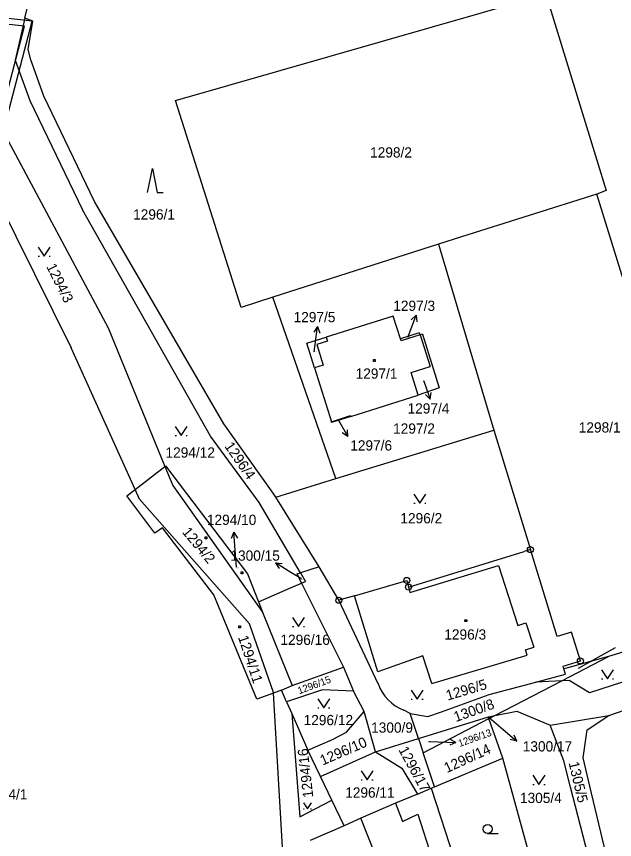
# Model space of a CAD drawing. Extents: x -468021 to -466942, y -1130484 to -1128584.
# Drawn here: x -467223.1 to -467123.7, y -1130231.3 to -1130094.6 of the extents above; entities that cross this region are included whole.
import ezdxf

# ---------------------------------------------------------------- set-up
doc = ezdxf.new("R2010")
doc.units = 0
doc.layers.add('DKM', color=7, linetype='Continuous')
doc.layers.add('HORKOVOD_SKUTEČNOST_nadzemní', color=7, linetype='Continuous')

msp = doc.modelspace()

# ---------------------------------------------------------------- linework, layer by layer
at = {"layer": 'DKM'}
for p, q in [((-467196.69, -1130108.55), (-467135.12, -1130090.9)), ((-467135.12, -1130090.9), (-467125.07, -1130123.53)), ((-467221.7, -1130094.91), (-467221.17, -1130092.62)), ((-467221.7, -1130094.91), (-467223.34, -1130101.89)), ((-467220.4, -1130095.37), (-467221.7, -1130094.91)), ((-467221.15, -1130100.11), (-467220.4, -1130095.37)), ((-467220.72, -1130101.83), (-467221.15, -1130100.11)), ((-467223.34, -1130101.89), (-467220.91, -1130108.57)), ((-467218.55, -1130107.82), (-467220.72, -1130101.83)), ((-467220.91, -1130108.57), (-467212.12, -1130126.7)), ((-467210.13, -1130125.32), (-467218.55, -1130107.82)), ((-467185.78, -1130142.92), (-467196.69, -1130108.55)), ((-467225.88, -1130112.78), (-467207.86, -1130146.33)), ((-467201.31, -1130123.85), (-467200.51, -1130119.85)), ((-467200.51, -1130119.85), (-467199.71, -1130123.85)), ((-467228.45, -1130120.59), (-467214.03, -1130149.63)), ((-467199.71, -1130123.85), (-467198.71, -1130123.85)), ((-467126.66, -1130124.13), (-467149.12, -1130131.21)), ((-467125.07, -1130123.53), (-467126.66, -1130124.13)), ((-467106.79, -1130188.17), (-467126.66, -1130124.13)), ((-467188.66, -1130162.24), (-467210.13, -1130125.32)), ((-467190.84, -1130164.3), (-467212.12, -1130126.7)), ((-467149.12, -1130131.21), (-467152.97, -1130132.44)), ((-467219.49, -1130132.9), (-467218.49, -1130134.4)), ((-467218.49, -1130134.4), (-467217.49, -1130132.9)), ((-467152.97, -1130132.44), (-467180.51, -1130141.23)), ((-467152.97, -1130132.44), (-467143.75, -1130163.29)), ((-467219.49, -1130134.4), (-467219.29, -1130134.4)), ((-467217.69, -1130134.4), (-467217.49, -1130134.4)), ((-467180.51, -1130141.23), (-467185.78, -1130142.92)), ((-467170.01, -1130171.36), (-467180.51, -1130141.23)), ((-467160.48, -1130144.38), (-467171.65, -1130147.88)), ((-467159.3, -1130148.12), (-467160.48, -1130144.38)), ((-467157.73, -1130147.01), (-467156.68, -1130144.2)), ((-467156.68, -1130144.2), (-467157.5, -1130144.96)), ((-467156.68, -1130144.2), (-467156.56, -1130145.31)), ((-467207.86, -1130146.33), (-467198.43, -1130169.32)), ((-467173.07, -1130146.12), (-467173.7, -1130147.04)), ((-467173.47, -1130149.09), (-467173.07, -1130146.12)), ((-467173.07, -1130146.12), (-467172.71, -1130147.18)), ((-467156.15, -1130147.12), (-467159.3, -1130148.12)), ((-467158.05, -1130147.87), (-467157.73, -1130147.01)), ((-467156.15, -1130147.12), (-467156.03, -1130147.5)), ((-467155.64, -1130147.38), (-467156.03, -1130147.5)), ((-467155.64, -1130147.38), (-467152.86, -1130156.3)), ((-467174.87, -1130148.88), (-467171.65, -1130147.88)), ((-467171.44, -1130148.54), (-467173.2, -1130149.09)), ((-467171.65, -1130147.88), (-467171.44, -1130148.54)), ((-467159.18, -1130148.5), (-467159.3, -1130148.12)), ((-467156.03, -1130147.5), (-467159.18, -1130148.5)), ((-467156.03, -1130147.5), (-467154.37, -1130152.74)), ((-467203.4, -1130173.17), (-467214.03, -1130149.63)), ((-467173.55, -1130152.97), (-467174.87, -1130148.88)), ((-467173.64, -1130150.31), (-467173.47, -1130149.09)), ((-467173.2, -1130149.09), (-467172.12, -1130152.52)), ((-467172.12, -1130152.52), (-467173.55, -1130152.97)), ((-467163.79, -1130151.6), (-467163.49, -1130151.6)), ((-467163.79, -1130151.9), (-467163.79, -1130151.6)), ((-467163.49, -1130151.9), (-467163.79, -1130151.9)), ((-467163.49, -1130151.6), (-467163.49, -1130151.9)), ((-467157.53, -1130153.73), (-467154.37, -1130152.74)), ((-467173.55, -1130152.97), (-467170.77, -1130161.9)), ((-467156.35, -1130157.47), (-467157.53, -1130153.73)), ((-467155.44, -1130155.06), (-467155.34, -1130155.32)), ((-467155.34, -1130155.32), (-467154.33, -1130158.15)), ((-467152.86, -1130156.3), (-467156.35, -1130157.47)), ((-467167.53, -1130161.02), (-467156.35, -1130157.47)), ((-467154.33, -1130158.15), (-467155.14, -1130157.37)), ((-467154.33, -1130158.15), (-467154.2, -1130157.04)), ((-467170.77, -1130161.9), (-467167.57, -1130160.9)), ((-467167.53, -1130161.02), (-467170.73, -1130162.03)), ((-467167.57, -1130160.9), (-467167.53, -1130161.02)), ((-467180.45, -1130173.79), (-467188.66, -1130162.24)), ((-467170.73, -1130162.03), (-467170.77, -1130161.9)), ((-467169.64, -1130161.6), (-467169.54, -1130161.76)), ((-467169.54, -1130161.76), (-467168.01, -1130164.34)), ((-467196.72, -1130162.71), (-467195.72, -1130164.21)), ((-467195.72, -1130164.21), (-467194.72, -1130162.71)), ((-467170.01, -1130171.36), (-467143.75, -1130163.29)), ((-467168.01, -1130164.34), (-467168.95, -1130163.74)), ((-467168.01, -1130164.34), (-467168.09, -1130163.23)), ((-467143.75, -1130163.29), (-467137.69, -1130183.14)), ((-467196.72, -1130164.21), (-467196.52, -1130164.21)), ((-467194.92, -1130164.21), (-467194.72, -1130164.21)), ((-467182.79, -1130175.3), (-467190.84, -1130164.3)), ((-467203.4, -1130173.17), (-467198.43, -1130169.32)), ((-467198.43, -1130169.32), (-467198.35, -1130169.26)), ((-467198.43, -1130169.32), (-467197.13, -1130172.49)), ((-467198.35, -1130169.26), (-467184.73, -1130187.16)), ((-467180.02, -1130174.44), (-467170.01, -1130171.36)), ((-467204.75, -1130174.21), (-467203.4, -1130173.17)), ((-467202.68, -1130174.77), (-467203.4, -1130173.17)), ((-467197.13, -1130172.49), (-467182.21, -1130193.53)), ((-467200.11, -1130180.44), (-467204.75, -1130174.21)), ((-467184.38, -1130195.45), (-467202.68, -1130174.77)), ((-467180.02, -1130174.44), (-467180.45, -1130173.79)), ((-467172.82, -1130186.03), (-467180.02, -1130174.44)), ((-467157.06, -1130173.96), (-467156.06, -1130175.46)), ((-467156.06, -1130175.46), (-467155.06, -1130173.96)), ((-467175.92, -1130187.01), (-467182.79, -1130175.3)), ((-467157.06, -1130175.46), (-467156.86, -1130175.46)), ((-467155.26, -1130175.46), (-467155.06, -1130175.46)), ((-467198.86, -1130179.54), (-467200.11, -1130180.44)), ((-467190.33, -1130190.63), (-467198.86, -1130179.54)), ((-467191.75, -1130181.05), (-467191.45, -1130181.05)), ((-467191.75, -1130181.35), (-467191.75, -1130181.05)), ((-467191.45, -1130181.35), (-467191.75, -1130181.35)), ((-467191.45, -1130181.05), (-467191.45, -1130181.35)), ((-467186.97, -1130180.27), (-467187.4, -1130181.3)), ((-467186.75, -1130183.26), (-467186.97, -1130180.27)), ((-467186.97, -1130180.27), (-467186.4, -1130181.23)), ((-467186.54, -1130186.05), (-467186.75, -1130183.26)), ((-467157.95, -1130189.36), (-467138.7, -1130183.45)), ((-467137.69, -1130183.14), (-467138.7, -1130183.45)), ((-467133.23, -1130197.59), (-467137.69, -1130183.14)), ((-467177.51, -1130186.94), (-467180.06, -1130185.36)), ((-467180.06, -1130185.36), (-467179.47, -1130186.31)), ((-467180.06, -1130185.36), (-467178.95, -1130185.46)), ((-467185.77, -1130186.85), (-467185.47, -1130186.85)), ((-467185.77, -1130187.15), (-467185.77, -1130186.85)), ((-467185.47, -1130186.85), (-467185.47, -1130187.15)), ((-467175.75, -1130188.02), (-467177.51, -1130186.94)), ((-467176.48, -1130187.19), (-467175.92, -1130187.01)), ((-467172.82, -1130186.03), (-467175.92, -1130187.01)), ((-467175.92, -1130187.01), (-467175.09, -1130188.42)), ((-467169.53, -1130191.56), (-467172.82, -1130186.03)), ((-467157.73, -1130190.25), (-467143, -1130185.8)), ((-467143, -1130185.8), (-467139.8, -1130195.74)), ((-467185.47, -1130187.15), (-467185.77, -1130187.15)), ((-467184.73, -1130187.16), (-467182.9, -1130191.82)), ((-467175.73, -1130188.7), (-467176.48, -1130187.19)), ((-467175.73, -1130188.7), (-467175.09, -1130188.42)), ((-467166.93, -1130190.8), (-467158.23, -1130188.26)), ((-467158.23, -1130188.26), (-467157.95, -1130189.36)), ((-467182.9, -1130191.82), (-467177.58, -1130189.5)), ((-467177.58, -1130189.5), (-467175.73, -1130188.7)), ((-467175.73, -1130188.7), (-467168.77, -1130202.69)), ((-467157.95, -1130189.36), (-467157.73, -1130190.25)), ((-467183.18, -1130207.97), (-467190.33, -1130190.63)), ((-467166.93, -1130190.8), (-467169.53, -1130191.56)), ((-467163.02, -1130203.42), (-467166.93, -1130190.8)), ((-467182.9, -1130191.82), (-467182.21, -1130193.53)), ((-467163.01, -1130205.41), (-467169.53, -1130191.56)), ((-467182.21, -1130193.53), (-467177.31, -1130205.69)), ((-467177.21, -1130194.44), (-467176.21, -1130195.94)), ((-467176.21, -1130195.94), (-467175.21, -1130194.44)), ((-467148.57, -1130194.8), (-467148.27, -1130194.8)), ((-467148.57, -1130195.1), (-467148.57, -1130194.8)), ((-467148.27, -1130195.1), (-467148.57, -1130195.1)), ((-467148.27, -1130194.8), (-467148.27, -1130195.1)), ((-467186.15, -1130195.82), (-467185.85, -1130195.82)), ((-467186.15, -1130196.12), (-467186.15, -1130195.82)), ((-467185.85, -1130196.12), (-467186.15, -1130196.12)), ((-467185.85, -1130195.82), (-467185.85, -1130196.12)), ((-467180.41, -1130206.9), (-467184.38, -1130195.45)), ((-467177.21, -1130195.94), (-467177.01, -1130195.94)), ((-467175.41, -1130195.94), (-467175.21, -1130195.94)), ((-467139.8, -1130195.74), (-467138.43, -1130195.3)), ((-467138.43, -1130195.3), (-467137.12, -1130199.37)), ((-467109.14, -1130196.16), (-467124.68, -1130200.91)), ((-467130.84, -1130196.86), (-467133.23, -1130197.59)), ((-467129.38, -1130201.64), (-467130.84, -1130196.86)), ((-467138.49, -1130199.81), (-467137.12, -1130199.37)), ((-467154.05, -1130205.4), (-467138.2, -1130200.7)), ((-467138.2, -1130200.7), (-467138.49, -1130199.81)), ((-467129.7, -1130202.85), (-467123.54, -1130199.4)), ((-467107.63, -1130200.42), (-467127.88, -1130206.92)), ((-467155.57, -1130200.78), (-467163.02, -1130203.42)), ((-467154.05, -1130205.4), (-467155.57, -1130200.78)), ((-467132.47, -1130204.95), (-467124.68, -1130200.91)), ((-467132.25, -1130202.52), (-467129.38, -1130201.64)), ((-467124.68, -1130200.91), (-467131.68, -1130202.81)), ((-467177.31, -1130205.69), (-467168.77, -1130202.69)), ((-467168.77, -1130202.69), (-467167.1, -1130206.67)), ((-467132.12, -1130202.94), (-467132.25, -1130202.52)), ((-467131.68, -1130202.81), (-467132.12, -1130202.94)), ((-467131.85, -1130203.85), (-467132.12, -1130202.94)), ((-467125.86, -1130203.1), (-467124.86, -1130204.6)), ((-467124.86, -1130204.6), (-467123.86, -1130203.1)), ((-467136.78, -1130205.15), (-467131.85, -1130203.85)), ((-467125.86, -1130204.6), (-467125.66, -1130204.6)), ((-467124.66, -1130210.71), (-467107.4, -1130204.72)), ((-467124.06, -1130204.6), (-467123.86, -1130204.6)), ((-467179.06, -1130206.51), (-467177.31, -1130205.69)), ((-467144.53, -1130207.2), (-467136.78, -1130205.15)), ((-467143.58, -1130210.71), (-467132.47, -1130204.95)), ((-467132.47, -1130204.95), (-467136.78, -1130205.15)), ((-467131.26, -1130204.89), (-467132.47, -1130204.95)), ((-467127.88, -1130206.92), (-467131.26, -1130204.89)), ((-467180.4, -1130206.99), (-467183.18, -1130207.97)), ((-467180.41, -1130206.9), (-467180.4, -1130206.99)), ((-467179.06, -1130206.51), (-467180.4, -1130206.99)), ((-467178.86, -1130233.49), (-467180.4, -1130206.99)), ((-467178.24, -1130208.4), (-467179.06, -1130206.51)), ((-467172.23, -1130206.44), (-467178.24, -1130208.4)), ((-467167.1, -1130206.67), (-467172.23, -1130206.44)), ((-467165.3, -1130210.01), (-467167.1, -1130206.67)), ((-467157.52, -1130206.49), (-467156.52, -1130207.99)), ((-467156.52, -1130207.99), (-467155.52, -1130206.49)), ((-467152.46, -1130210.09), (-467144.53, -1130207.2)), ((-467178.24, -1130208.4), (-467177.36, -1130210.38)), ((-467173.04, -1130207.93), (-467172.04, -1130209.43)), ((-467172.04, -1130209.43), (-467171.04, -1130207.93)), ((-467157.52, -1130207.99), (-467157.32, -1130207.99)), ((-467155.72, -1130207.99), (-467155.52, -1130207.99)), ((-467173.04, -1130209.43), (-467172.84, -1130209.43)), ((-467171.24, -1130209.43), (-467171.04, -1130209.43)), ((-467168.27, -1130213.49), (-467165.3, -1130210.01)), ((-467163.46, -1130216.73), (-467165.3, -1130210.01)), ((-467157.69, -1130210.34), (-467158.73, -1130209.8)), ((-467154.74, -1130210.88), (-467152.46, -1130210.09)), ((-467143.58, -1130210.71), (-467139.96, -1130209.97)), ((-467139.96, -1130209.97), (-467134.39, -1130212.3)), ((-467177.36, -1130210.38), (-467174.66, -1130216.43)), ((-467177.36, -1130210.38), (-467176.02, -1130227.53)), ((-467157.69, -1130210.34), (-467154.74, -1130210.88)), ((-467156.3, -1130214.52), (-467157.69, -1130210.34)), ((-467156.3, -1130214.52), (-467144.67, -1130210.93)), ((-467155.51, -1130216.89), (-467144.57, -1130211.22)), ((-467144.67, -1130210.93), (-467143.58, -1130210.71)), ((-467144.57, -1130211.22), (-467144.67, -1130210.93)), ((-467144.57, -1130211.22), (-467143.58, -1130210.71)), ((-467142.28, -1130217.79), (-467144.57, -1130211.22)), ((-467144.56, -1130211.02), (-467142.24, -1130213.02)), ((-467134.39, -1130212.3), (-467124.66, -1130210.71)), ((-467128.26, -1130213.06), (-467124.66, -1130210.71)), ((-467142.24, -1130213.02), (-467139.96, -1130214.97)), ((-467132.14, -1130218.23), (-467134.39, -1130212.3)), ((-467128.9, -1130217.75), (-467128.26, -1130213.06)), ((-467170.58, -1130214.68), (-467168.27, -1130213.49)), ((-467139.96, -1130214.97), (-467140.4, -1130213.94)), ((-467174.66, -1130216.43), (-467170.58, -1130214.68)), ((-467163.46, -1130216.73), (-467156.3, -1130214.52)), ((-467156.3, -1130214.52), (-467155.51, -1130216.89)), ((-467154.6, -1130215.03), (-467153.08, -1130215.08)), ((-467153.08, -1130215.08), (-467150.08, -1130215.19)), ((-467150.08, -1130215.19), (-467151.1, -1130215.65)), ((-467150.08, -1130215.19), (-467151.06, -1130214.65)), ((-467139.96, -1130214.97), (-467141.05, -1130214.7)), ((-467172.6, -1130220.84), (-467174.66, -1130216.43)), ((-467172.6, -1130220.84), (-467163.46, -1130216.73)), ((-467163.46, -1130216.73), (-467159.03, -1130219.45)), ((-467153.62, -1130222.55), (-467155.51, -1130216.89)), ((-467153.62, -1130222.55), (-467142.28, -1130217.79)), ((-467137.68, -1130234.52), (-467142.28, -1130217.79)), ((-467131.01, -1130222.58), (-467132.14, -1130218.23)), ((-467127.8, -1130222.41), (-467128.9, -1130217.75)), ((-467165.83, -1130219.86), (-467164.83, -1130221.36)), ((-467164.83, -1130221.36), (-467163.83, -1130219.86)), ((-467159.03, -1130219.45), (-467156.45, -1130223.74)), ((-467170.71, -1130224.77), (-467172.6, -1130220.84)), ((-467137.26, -1130220.63), (-467136.26, -1130222.13)), ((-467136.26, -1130222.13), (-467135.26, -1130220.63)), ((-467165.83, -1130221.36), (-467165.63, -1130221.36)), ((-467164.03, -1130221.36), (-467163.83, -1130221.36)), ((-467154.19, -1130222.79), (-467153.62, -1130222.55)), ((-467137.26, -1130222.13), (-467137.06, -1130222.13)), ((-467135.46, -1130222.13), (-467135.26, -1130222.13)), ((-467128.06, -1130233.96), (-467131.01, -1130222.58)), ((-467125.12, -1130233.78), (-467127.8, -1130222.41)), ((-467156.45, -1130223.74), (-467160.12, -1130225.28)), ((-467156.45, -1130223.74), (-467154.19, -1130222.79)), ((-467154.19, -1130222.79), (-467146.25, -1130246.91)), ((-467176.02, -1130227.53), (-467170.71, -1130224.77)), ((-467175.43, -1130225.19), (-467174.76, -1130226.19)), ((-467174.76, -1130226.19), (-467174.09, -1130225.19)), ((-467168.67, -1130229), (-467170.71, -1130224.77)), ((-467160.12, -1130225.28), (-467165.87, -1130227.76)), ((-467160.12, -1130225.28), (-467158.93, -1130228.3)), ((-467175.43, -1130226.19), (-467175.3, -1130226.19)), ((-467174.22, -1130226.19), (-467174.09, -1130226.19)), ((-467165.87, -1130227.76), (-467168.67, -1130229)), ((-467163.53, -1130233.61), (-467165.87, -1130227.76)), ((-467158.93, -1130228.3), (-467156.38, -1130227.06)), ((-467156.38, -1130227.06), (-467151.75, -1130241.45)), ((-467168.67, -1130229), (-467174.28, -1130231.47)), ((-467144.8, -1130230.31), (-467143.05, -1130230.31))]:
    msp.add_line(p, q, dxfattribs=at)
for centre, radius in [((-467137.69, -1130183.14), 0.5), ((-467137.69, -1130183.14), 0.01), ((-467158.23, -1130188.26), 0.5), ((-467158.23, -1130188.26), 0.01), ((-467157.95, -1130189.36), 0.5), ((-467157.95, -1130189.36), 0.01), ((-467169.53, -1130191.56), 0.5), ((-467169.53, -1130191.56), 0.01), ((-467129.38, -1130201.64), 0.5), ((-467129.38, -1130201.64), 0.01), ((-467144.8, -1130229.56), 0.75)]:
    msp.add_circle(centre, radius, dxfattribs=at)
msp.add_arc((-467156.18, -1130203.03), 7.23, 199.1848, 249.3614, dxfattribs=at)
at = {"layer": 'HORKOVOD_SKUTEČNOST_nadzemní'}
for points in [[(-467252.21, -1130216.41), (-467220.53, -1130095.37), (-467237.58, -1130093.53), (-467232.88, -1130074.62), (-467159.83, -1129976.11), (-467196.94, -1129906.47), (-467193.38, -1129902.53), (-467205.43, -1129883.32)], [(-467252.94, -1130215.24), (-467221.79, -1130096.24), (-467238.83, -1130094.4), (-467233.8, -1130074.18), (-467161.01, -1129976.02), (-467198.15, -1129906.32), (-467194.63, -1129902.42), (-467205.75, -1129884.68)]]:
    msp.add_lwpolyline(points, dxfattribs=at)

# ---------------------------------------------------------------- texts
at = {"layer": 'DKM'}
for s, height, p in [('1298/2', 1.7, (-467164.33, -1130118.03)), ('1296/1', 1.7, (-467203.72, -1130128.33)), ('1297/3', 1.7, (-467160.48, -1130143.5)), ('1297/5', 1.7, (-467177.05, -1130145.38)), ('1297/3', 0.1, (-467158.05, -1130147.87)), ('1297/5', 0.1, (-467173.64, -1130150.31)), ('1297/1', 1.7, (-467166.74, -1130154.76)), ('1297/4', 0.1, (-467155.44, -1130155.06)), ('1297/4', 1.7, (-467158.11, -1130160.55)), ('1297/2', 1.7, (-467160.51, -1130163.89)), ('1298/1', 1.7, (-467129.65, -1130163.7)), ('1297/6', 1.7, (-467167.63, -1130166.69)), ('1294/12', 1.7, (-467198.34, -1130167.87)), ('1294/10', 1.7, (-467191.46, -1130179.05)), ('1296/2', 1.7, (-467159.3, -1130178.78)), ('1300/15', 1.7, (-467187.55, -1130184.99)), ('1294/10', 0.1, (-467186.65, -1130186.26)), ('1300/15', 0.1, (-467175.87, -1130188.2)), ('1296/3', 1.7, (-467152, -1130198.09)), ('1296/16', 1.7, (-467179.24, -1130198.97)), ('1300/12', 0.1, (-467129.7, -1130202.85)), ('1296/12', 1.7, (-467175.38, -1130212.3)), ('1300/9', 1.7, (-467164.16, -1130213.55)), ('1296/13', 0.1, (-467154.6, -1130215.03)), ('1300/17', 1.7, (-467138.96, -1130216.67)), ('1296/11', 1.7, (-467168.47, -1130224.34)), ('1294/1', 1.7, (-467228.24, -1130224.64)), ('1305/4', 1.7, (-467139.42, -1130225.23))]:
    msp.add_text(s, height=height, dxfattribs=at).set_placement(p)
for s, height, rotation, p in [('1294/3', 1.7, 296.565, (-467218.2, -1130136.12)), ('1297/6', 0.1, 17.1, (-467169.6, -1130161.65)), ('1296/4', 1.7, 304.8114, (-467188.62, -1130165.98)), ('1294/2', 1.7, 309.6442, (-467195.67, -1130180.27)), ('1294/11', 1.7, 288.2171, (-467186.3, -1130197.69)), ('1296/15', 1.19, 20.2976, (-467176.12, -1130207.18)), ('1296/5', 1.7, 16.5348, (-467151.44, -1130208.23)), ('1300/8', 1.7, 19.5367, (-467150.08, -1130211.8)), ('1300/17', 0.1, 12.5288, (-467144.56, -1130211.02)), ('1296/13', 1.19, 19.378, (-467149.45, -1130215.93)), ('1296/10', 1.7, 23.4122, (-467172.22, -1130219.02)), ('1296/14', 1.7, 24.5957, (-467151.57, -1130220.28)), ('1294/16', 1.7, 96.6135, (-467173.76, -1130224.25)), ('1296/17', 1.7, 298.6105, (-467159.67, -1130216.38)), ('1305/5', 1.7, 283.3799, (-467131.35, -1130218.55))]:
    msp.add_text(s, height=height, rotation=rotation, dxfattribs=at).set_placement(p)

doc.saveas('drawing.dxf')
